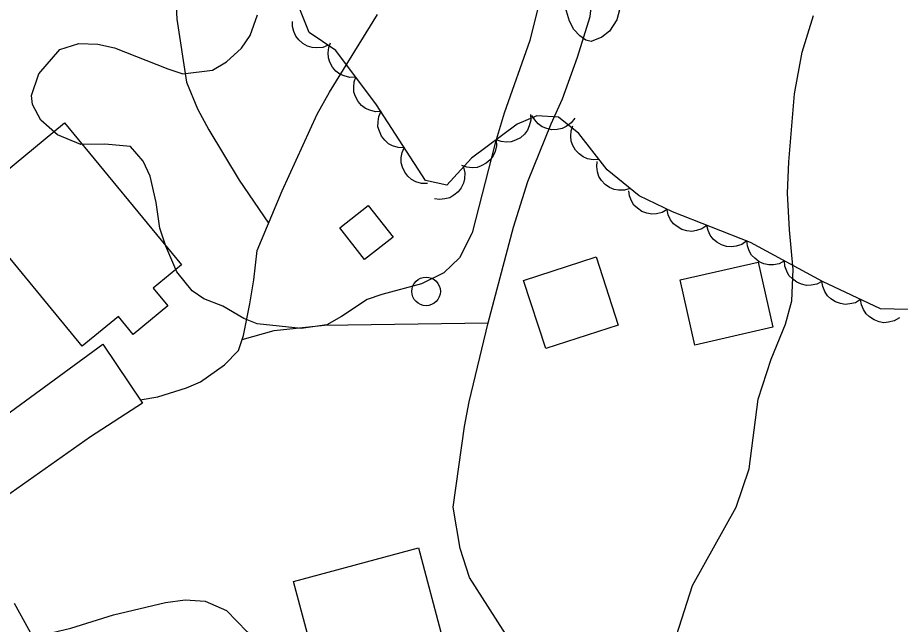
# Model space of a CAD drawing. Extents: x 282461 to 284471, y 5554090 to 5557646.
# Drawn here: x 283274.2 to 283336, y 5555425.4 to 5555467.9 of the extents above; entities that cross this region are included whole.
import ezdxf

# ---------------------------------------------------------------- set-up
doc = ezdxf.new("R2010")
doc.units = 0
for name, color, linetype in [('Niveau 1', 7, 'Continuous'), ('Niveau 19', 7, 'Continuous'), ('Niveau 2', 7, 'Continuous'), ('Niveau 21', 7, 'Continuous'), ('Niveau 22', 7, 'Continuous'), ('Niveau 31', 7, 'Continuous'), ('Niveau 36', 7, 'Continuous'), ('Niveau 44', 7, 'Continuous')]:
    doc.layers.add(name, color=color, linetype=linetype)

msp = doc.modelspace()

# ---------------------------------------------------------------- linework, layer by layer
at = {"layer": 'Niveau 1'}
msp.add_lwpolyline([(283317.2, 5555474.24), (283316.96, 5555471.54), (283316.57, 5555469.43), (283316.12, 5555467.74), (283315.62, 5555466.96), (283315.08, 5555466.53), (283314.32, 5555466.22), (283313.94, 5555466.33), (283313.52, 5555466.63), (283313.11, 5555467.07), (283312.8, 5555467.66), (283312.39, 5555469.05), (283312.15, 5555470.79), (283312.15, 5555472.97), (283312.75, 5555477.06), (283313.28, 5555478.97), (283314.18, 5555480.8), (283315.08, 5555481.67), (283316.06, 5555482.22), (283316.45, 5555482.3), (283316.89, 5555482.02), (283317.25, 5555480.16), (283317.28, 5555479.44), (283317.2, 5555474.24)], dxfattribs=at)
at = {"layer": 'Niveau 19'}
for points in [[(283267.71, 5555435.87), (283268.57, 5555436.59), (283280.11, 5555445.05), (283282.89, 5555440.91), (283279.26, 5555438.55), (283272.08, 5555433.52), (283270.38, 5555432.21)], [(283275.22, 5555424.53), (283277.87, 5555425.17), (283280.87, 5555426.09), (283284.5, 5555426.96), (283285.89, 5555427.15), (283287.28, 5555427.06), (283288.78, 5555426.4), (283290.24, 5555424.92), (283291.6, 5555423.02), (283292.97, 5555420.31), (283293.69, 5555417.6), (283294.2, 5555415.04), (283294.83, 5555411.55), (283294.97, 5555409.58), (283288.66, 5555408.35), (283287.04, 5555407.69), (283285.32, 5555406.57), (283283.94, 5555405.45), (283282.18, 5555404.62)]]:
    msp.add_lwpolyline(points, dxfattribs=at)
at = {"layer": 'Niveau 2'}
for points in [[(283310.58, 5555468.56), (283310.02, 5555466.29), (283308.23, 5555461.22), (283307.61, 5555459.12), (283306, 5555452.84), (283305.1, 5555451.09), (283304, 5555450.03), (283302.45, 5555449.26), (283299.67, 5555448.53), (283298.63, 5555448.17), (283296.84, 5555446.99), (283295.8, 5555446.4), (283294.01, 5555446.14), (283290.93, 5555446.46), (283289.99, 5555446.85), (283288.53, 5555447.71), (283287.19, 5555448.21), (283286.37, 5555448.78), (283285.31, 5555450.11), (283284.53, 5555451.9), (283284.11, 5555453.17), (283283.86, 5555454.96), (283283.43, 5555456.81), (283282.95, 5555457.85), (283282.07, 5555458.89), (283280.27, 5555459.04), (283278.59, 5555459.02), (283276.95, 5555459.7)], [(283276.95, 5555459.7), (283275.78, 5555460.73), (283275.19, 5555461.82), (283275.12, 5555462.46), (283275.63, 5555463.98), (283277.11, 5555465.68), (283278.44, 5555466.1), (283279.78, 5555466.05), (283280.94, 5555465.78), (283284.68, 5555464.31), (283285.73, 5555463.98), (283287.81, 5555464.23), (283288.79, 5555464.82), (283289.83, 5555465.76), (283290.45, 5555466.64), (283290.96, 5555468.1)], [(283320.3, 5555424.66), (283321.42, 5555428.15), (283324.49, 5555433.64), (283325.39, 5555436.32), (283326.03, 5555441.2), (283326.93, 5555444), (283327.94, 5555446.45), (283328.39, 5555448.08), (283328.48, 5555450.28), (283328.21, 5555453.06), (283328.07, 5555455.62), (283328.16, 5555457.82), (283328.56, 5555462.58), (283329.11, 5555465.49), (283329.89, 5555468.05)]]:
    msp.add_lwpolyline(points, dxfattribs=at)
at = {"layer": 'Niveau 21'}
msp.add_lwpolyline([(283273.9, 5555426.92), (283276.92, 5555421.46), (283278.11, 5555418.63), (283279.48, 5555414.95), (283280.45, 5555412), (283282.08, 5555405.43), (283282.72, 5555399.77), (283282.77, 5555395.48), (283282.6, 5555390.96), (283281.97, 5555385.27), (283280.99, 5555380.1), (283279.78, 5555374.35), (283276.13, 5555355.43), (283273.72, 5555339.76)], dxfattribs=at)
at = {"layer": 'Niveau 22'}
for points in [[(283309.06, 5555423.6), (283305.81, 5555428.72), (283305.15, 5555430.74), (283304.65, 5555433.64), (283305.45, 5555439.28), (283305.78, 5555441.02), (283307.12, 5555446.55), (283308.89, 5555453.23), (283309.9, 5555456.43), (283311.52, 5555460.46), (283312.31, 5555462.21), (283313.37, 5555465.13), (283314.25, 5555467.99), (283314.51, 5555470.32), (283314.42, 5555473.21), (283314.69, 5555475.07), (283316.49, 5555481.23), (283317.57, 5555483.73), (283319.25, 5555486.28), (283320.79, 5555487.89), (283321.6, 5555488.94), (283324.36, 5555491.46), (283326.59, 5555494.92)], [(283285.16, 5555470.37), (283285.3, 5555467.79), (283285.99, 5555463.39), (283286.76, 5555461.53), (283287.54, 5555460.06), (283289.66, 5555456.53), (283291.73, 5555453.52)], [(283282.73, 5555441.14), (283283.97, 5555441.36), (283285.99, 5555441.99), (283286.97, 5555442.4), (283288.65, 5555443.59), (283289.63, 5555444.61), (283289.97, 5555445.65), (283290.42, 5555447.88), (283290.7, 5555449.55), (283290.92, 5555451.61), (283292.69, 5555455.78), (283295.14, 5555461.14), (283296, 5555462.68), (283299.37, 5555468.13)], [(283289.88, 5555445.37), (283292.11, 5555446.01), (283295.64, 5555446.38), (283307.12, 5555446.55)]]:
    msp.add_lwpolyline(points, dxfattribs=at)
at = {"layer": 'Niveau 31'}
for points in [[(283278.68, 5555444.9), (283270.5, 5555454.83), (283277.44, 5555460.55), (283285.64, 5555450.6), (283283.65, 5555448.96), (283284.67, 5555447.72), (283282.25, 5555445.73), (283281.23, 5555446.98), (283278.68, 5555444.9)], [(283296.73, 5555453.19), (283298.71, 5555454.75), (283300.45, 5555452.53), (283298.46, 5555450.98), (283296.73, 5555453.19)], [(283311.14, 5555444.74), (283309.59, 5555449.51), (283314.67, 5555451.16), (283316.21, 5555446.38), (283311.14, 5555444.74)], [(283327.06, 5555446.23), (283321.59, 5555444.98), (283320.55, 5555449.54), (283326.01, 5555450.79), (283327.06, 5555446.23)], [(283302.24, 5555430.79), (283305.55, 5555418.29), (283302.96, 5555417.6), (283303.34, 5555416.18), (283300.4, 5555415.4), (283300.05, 5555416.74), (283296.84, 5555415.88), (283293.48, 5555428.44), (283302.24, 5555430.79)]]:
    msp.add_lwpolyline(points, dxfattribs=at)
at = {"layer": 'Niveau 36'}
msp.add_circle((283302.763, 5555448.74), 1, dxfattribs=at)
at = {"layer": 'Niveau 44'}
for points in [[(283338.44, 5555447.43), (283334.6, 5555447.51), (283330.52, 5555449.43), (283325.49, 5555452.16), (283320.01, 5555454.3), (283317.68, 5555455.43), (283315.45, 5555457.26), (283313.45, 5555459.79), (283312.04, 5555460.93), (283310.53, 5555461.03), (283309.14, 5555460.44), (283305.94, 5555458.06), (283304.22, 5555456.18), (283302.71, 5555456.51), (283299.28, 5555461.81), (283296.45, 5555465.61), (283294.58, 5555466.86), (283293.38, 5555469.86)], [(283295.9, 5555465.98), (283295.52, 5555465.82), (283295.11, 5555465.78), (283294.78, 5555465.8), (283294.45, 5555465.91), (283294.13, 5555466.09), (283293.85, 5555466.35), (283293.64, 5555466.6), (283293.5, 5555466.92), (283293.41, 5555467.28), (283293.41, 5555467.64)], [(283297.84, 5555463.74), (283297.43, 5555463.72), (283297.03, 5555463.82), (283296.73, 5555463.94), (283296.45, 5555464.16), (283296.21, 5555464.44), (283296.03, 5555464.78), (283295.92, 5555465.08), (283295.9, 5555465.43), (283295.94, 5555465.8), (283296.06, 5555466.14)], [(283299.63, 5555461.34), (283299.22, 5555461.32), (283298.82, 5555461.42), (283298.52, 5555461.54), (283298.24, 5555461.76), (283298, 5555462.04), (283297.82, 5555462.38), (283297.71, 5555462.68), (283297.69, 5555463.03), (283297.73, 5555463.4), (283297.84, 5555463.74)], [(283301.23, 5555458.8), (283300.81, 5555458.81), (283300.42, 5555458.94), (283300.13, 5555459.08), (283299.87, 5555459.32), (283299.64, 5555459.61), (283299.49, 5555459.96), (283299.39, 5555460.27), (283299.4, 5555460.62), (283299.46, 5555460.98), (283299.6, 5555461.31)], [(283310.07, 5555461.13), (283310.09, 5555460.72), (283309.99, 5555460.32), (283309.87, 5555460.02), (283309.65, 5555459.74), (283309.37, 5555459.5), (283309.03, 5555459.33), (283308.73, 5555459.21), (283308.38, 5555459.19), (283308.01, 5555459.23), (283307.67, 5555459.35)], [(283313.17, 5555460.86), (283312.92, 5555460.53), (283312.58, 5555460.29), (283312.29, 5555460.14), (283311.95, 5555460.07), (283311.58, 5555460.06), (283311.21, 5555460.15), (283310.9, 5555460.26), (283310.62, 5555460.47), (283310.37, 5555460.74), (283310.18, 5555461.05)], [(283314.89, 5555457.97), (283314.47, 5555457.94), (283314.07, 5555458.03), (283313.76, 5555458.15), (283313.48, 5555458.36), (283313.23, 5555458.63), (283313.05, 5555458.96), (283312.92, 5555459.26), (283312.89, 5555459.61), (283312.92, 5555459.98), (283313.03, 5555460.32)], [(283307.67, 5555459.35), (283307.69, 5555458.93), (283307.59, 5555458.54), (283307.47, 5555458.23), (283307.25, 5555457.96), (283306.97, 5555457.71), (283306.63, 5555457.54), (283306.33, 5555457.42), (283305.98, 5555457.4), (283305.61, 5555457.44), (283305.27, 5555457.56)], [(283302.85, 5555456.29), (283302.44, 5555456.3), (283302.05, 5555456.42), (283301.75, 5555456.57), (283301.49, 5555456.8), (283301.27, 5555457.09), (283301.12, 5555457.44), (283301.02, 5555457.75), (283301.02, 5555458.11), (283301.09, 5555458.47), (283301.23, 5555458.8)], [(283305.38, 5555457.44), (283305.47, 5555457.04), (283305.45, 5555456.63), (283305.39, 5555456.31), (283305.22, 5555456), (283305, 5555455.71), (283304.7, 5555455.47), (283304.42, 5555455.3), (283304.08, 5555455.21), (283303.71, 5555455.18), (283303.35, 5555455.23)], [(283317.06, 5555455.94), (283316.66, 5555455.82), (283316.25, 5555455.82), (283315.93, 5555455.87), (283315.61, 5555456.01), (283315.3, 5555456.22), (283315.05, 5555456.51), (283314.87, 5555456.78), (283314.76, 5555457.11), (283314.71, 5555457.48), (283314.75, 5555457.84)], [(283319.65, 5555454.47), (283319.29, 5555454.26), (283318.9, 5555454.17), (283318.57, 5555454.14), (283318.22, 5555454.21), (283317.88, 5555454.34), (283317.57, 5555454.56), (283317.32, 5555454.78), (283317.14, 5555455.08), (283317.01, 5555455.42), (283316.96, 5555455.78)], [(283322.43, 5555453.36), (283322.08, 5555453.12), (283321.7, 5555453), (283321.37, 5555452.94), (283321.03, 5555452.98), (283320.67, 5555453.08), (283320.34, 5555453.28), (283320.08, 5555453.47), (283319.88, 5555453.76), (283319.72, 5555454.09), (283319.64, 5555454.44)], [(283325.22, 5555452.27), (283324.87, 5555452.03), (283324.49, 5555451.91), (283324.16, 5555451.85), (283323.81, 5555451.89), (283323.46, 5555451.99), (283323.13, 5555452.19), (283322.87, 5555452.39), (283322.67, 5555452.67), (283322.51, 5555453.01), (283322.43, 5555453.36)], [(283327.86, 5555450.87), (283327.49, 5555450.68), (283327.09, 5555450.61), (283326.77, 5555450.59), (283326.42, 5555450.67), (283326.09, 5555450.82), (283325.79, 5555451.06), (283325.55, 5555451.28), (283325.39, 5555451.59), (283325.27, 5555451.94), (283325.23, 5555452.3)], [(283330.49, 5555449.44), (283330.12, 5555449.25), (283329.73, 5555449.18), (283329.4, 5555449.16), (283329.06, 5555449.24), (283328.72, 5555449.39), (283328.42, 5555449.63), (283328.18, 5555449.85), (283328.02, 5555450.16), (283327.9, 5555450.51), (283327.86, 5555450.87)], [(283333.2, 5555448.17), (283332.84, 5555447.95), (283332.45, 5555447.86), (283332.12, 5555447.82), (283331.78, 5555447.89), (283331.43, 5555448.01), (283331.12, 5555448.23), (283330.87, 5555448.44), (283330.69, 5555448.74), (283330.55, 5555449.09), (283330.49, 5555449.44)], [(283335.91, 5555446.89), (283335.55, 5555446.68), (283335.16, 5555446.58), (283334.83, 5555446.55), (283334.49, 5555446.61), (283334.14, 5555446.74), (283333.83, 5555446.96), (283333.58, 5555447.17), (283333.4, 5555447.47), (283333.26, 5555447.81), (283333.2, 5555448.17)]]:
    msp.add_lwpolyline(points, dxfattribs=at)

doc.saveas('drawing.dxf')
